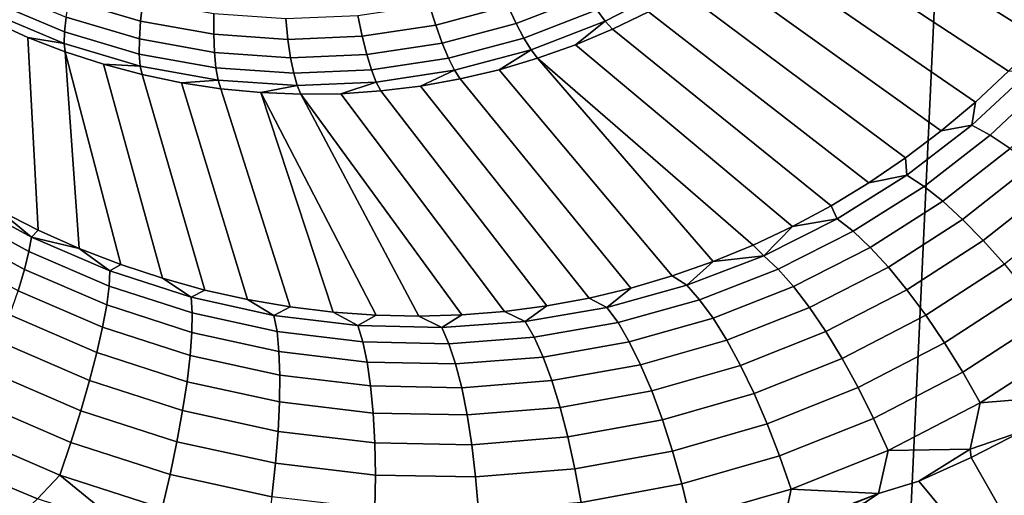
# Model space of a CAD drawing. Header units: metres. Extents: x -240 to 45, y -77 to 27.
# Tile 223 of 656: x -204.03 to -202.926, y 0.669 to 1.202. Entities that reach past the tile are written whole.
import ezdxf

# ---------------------------------------------------------------- set-up
doc = ezdxf.new("R2010")
doc.units = ezdxf.units.M
doc.layers.add('solid_102011X2', color=7, linetype='CONTINUOUS')

msp = doc.modelspace()

# ---------------------------------------------------------------- linework, layer by layer
at = {"layer": 'solid_102011X2'}
for points in [[(-202.886185, 1.181037, 268.73642), (-202.921524, 1.144375, 268.752258), (-203.174957, 1.310769, 268.015686), (-203.141068, 1.340678, 268.010681)], [(-202.852585, 1.219671, 268.720795), (-202.886185, 1.181037, 268.73642), (-203.141068, 1.340678, 268.010681)], [(-203.000778, 1.300062, 324.272339), (-204.5728, 1.314775, 322.673035), (-204.603348, 0.65757, 322.697723), (-203.030762, 0.650211, 324.296967)], [(-202.921524, 1.144375, 268.752258), (-202.958481, 1.109756, 268.768341), (-203.210388, 1.282758, 268.020966), (-203.174957, 1.310769, 268.015686)], [(-201.412796, 1.285566, 325.868591), (-203.000778, 1.300062, 324.272339), (-203.030762, 0.650211, 324.296967), (-201.442215, 0.642961, 325.893158)], [(-202.958481, 1.109756, 268.768341), (-202.996964, 1.077293, 268.784485), (-203.247269, 1.256728, 268.02652), (-203.210388, 1.282758, 268.020966)], [(-203.393585, 1.228787, 267.971649), (-203.473495, 1.197824, 267.983978), (-203.48288, 1.217395, 267.9646), (-203.404984, 1.247572, 267.952576)], [(-203.29454, 1.241352, 268.006042), (-203.373596, 1.200322, 268.018097), (-203.383041, 1.212925, 267.993652), (-203.305252, 1.25329, 267.981781)], [(-202.996964, 1.077293, 268.784485), (-203.036804, 1.047039, 268.800659), (-203.285477, 1.232755, 268.032288), (-203.247269, 1.256728, 268.02652)], [(-203.979675, 1.188321, 268.088409), (-204.060303, 1.222154, 268.101715), (-204.056717, 1.237823, 268.077454), (-203.977768, 1.204696, 268.064423)], [(-203.894424, 1.200424, 268.029968), (-203.974365, 1.224093, 268.04303), (-203.969543, 1.2461, 268.024628), (-203.891953, 1.223133, 268.011963)], [(-203.48288, 1.217395, 267.9646), (-203.563522, 1.195915, 267.977173), (-203.570862, 1.218758, 267.960724), (-203.492615, 1.239601, 267.948517)], [(-203.373596, 1.200322, 268.018097), (-203.29454, 1.241352, 268.006042), (-203.324921, 1.210909, 268.038269), (-203.365463, 1.191254, 268.044495)], [(-203.383041, 1.212925, 267.993652), (-203.464661, 1.181303, 268.006226), (-203.473495, 1.197824, 267.983978), (-203.393585, 1.228787, 267.971649)], [(-203.036804, 1.047039, 268.800659), (-203.077927, 1.01908, 268.816711), (-203.324921, 1.210909, 268.038269), (-203.285477, 1.232755, 268.032288)], [(-203.980057, 1.175314, 268.114441), (-204.061996, 1.209703, 268.12793), (-204.060303, 1.222154, 268.101715), (-203.979675, 1.188321, 268.088409)], [(-203.895737, 1.180412, 268.051056), (-203.977768, 1.204696, 268.064423), (-203.974365, 1.224093, 268.04303), (-203.894424, 1.200424, 268.029968)], [(-203.812393, 1.185652, 268.016693), (-203.894424, 1.200424, 268.029968), (-203.891953, 1.223133, 268.011963), (-203.812363, 1.208799, 267.999084)], [(-203.563522, 1.195915, 267.977173), (-203.645966, 1.183385, 267.990143), (-203.650864, 1.206598, 267.973297), (-203.570862, 1.218758, 267.960724)], [(-203.473495, 1.197824, 267.983978), (-203.556244, 1.175786, 267.996887), (-203.563522, 1.195915, 267.977173), (-203.48288, 1.217395, 267.9646)], [(-204.061996, 1.209703, 268.12793), (-203.980057, 1.175314, 268.114441), (-204.020782, 1.182213, 268.148804), (-204.061768, 1.200743, 268.155579)], [(-203.895905, 1.16352, 268.074738), (-203.979675, 1.188321, 268.088409), (-203.977768, 1.204696, 268.064423), (-203.895737, 1.180412, 268.051056)], [(-203.729248, 1.17995, 268.003387), (-203.812393, 1.185652, 268.016693), (-203.812363, 1.208799, 267.999084), (-203.731689, 1.203266, 267.986145)], [(-203.645966, 1.183385, 267.990143), (-203.729248, 1.17995, 268.003387), (-203.731689, 1.203266, 267.986145), (-203.650864, 1.206598, 267.973297)], [(-203.373596, 1.200322, 268.018097), (-203.456558, 1.16818, 268.030914), (-203.464661, 1.181303, 268.006226), (-203.383041, 1.212925, 267.993652)], [(-203.077927, 1.01908, 268.816711), (-203.120163, 0.993446, 268.832642), (-203.365463, 1.191254, 268.044495), (-203.324921, 1.210909, 268.038269)], [(-204.054245, 0.988899, 269.05542), (-204.061768, 1.200743, 268.155579), (-204.020782, 1.182213, 268.148804), (-204.009109, 0.966115, 269.049652)], [(-203.811584, 1.165256, 268.037445), (-203.895737, 1.180412, 268.051056), (-203.894424, 1.200424, 268.029968), (-203.812393, 1.185652, 268.016693)], [(-203.556244, 1.175786, 267.996887), (-203.640839, 1.162929, 268.010193), (-203.645966, 1.183385, 267.990143), (-203.563522, 1.195915, 267.977173)], [(-203.464661, 1.181303, 268.006226), (-203.549164, 1.158795, 268.019409), (-203.556244, 1.175786, 267.996887), (-203.473495, 1.197824, 267.983978)], [(-203.456558, 1.16818, 268.030914), (-203.373596, 1.200322, 268.018097), (-203.406982, 1.173848, 268.050873), (-203.449371, 1.158742, 268.057434)], [(-203.373596, 1.200322, 268.018097), (-203.365463, 1.191254, 268.044495), (-203.406982, 1.173848, 268.050873)], [(-204.009109, 0.966115, 269.049652), (-204.020782, 1.182213, 268.148804), (-203.978882, 1.165958, 268.141907), (-203.963272, 0.945722, 269.043365)], [(-203.980057, 1.175314, 268.114441), (-203.978882, 1.165958, 268.141907), (-204.020782, 1.182213, 268.148804)], [(-203.894897, 1.150105, 268.100525), (-203.980057, 1.175314, 268.114441), (-203.979675, 1.188321, 268.088409), (-203.895905, 1.16352, 268.074738)], [(-203.726273, 1.159405, 268.023773), (-203.811584, 1.165256, 268.037445), (-203.812393, 1.185652, 268.016693), (-203.729248, 1.17995, 268.003387)], [(-203.640839, 1.162929, 268.010193), (-203.726273, 1.159405, 268.023773), (-203.729248, 1.17995, 268.003387), (-203.645966, 1.183385, 267.990143)], [(-203.456558, 1.16818, 268.030914), (-203.542465, 1.145302, 268.044281), (-203.549164, 1.158795, 268.019409), (-203.464661, 1.181303, 268.006226)], [(-203.120163, 0.993446, 268.832642), (-203.163452, 0.970179, 268.848328), (-203.406982, 1.173848, 268.050873), (-203.365463, 1.191254, 268.044495)], [(-203.980057, 1.175314, 268.114441), (-203.894897, 1.150105, 268.100525), (-203.936157, 1.152026, 268.134918), (-203.978882, 1.165958, 268.141907)], [(-203.809952, 1.148041, 268.060822), (-203.895905, 1.16352, 268.074738), (-203.895737, 1.180412, 268.051056), (-203.811584, 1.165256, 268.037445)], [(-203.549164, 1.158795, 268.019409), (-203.635559, 1.145664, 268.03299), (-203.640839, 1.162929, 268.010193), (-203.556244, 1.175786, 267.996887)], [(-203.163452, 0.970179, 268.848328), (-203.207642, 0.949301, 268.86377), (-203.449371, 1.158742, 268.057434), (-203.406982, 1.173848, 268.050873)], [(-203.869827, 0.912174, 269.029022), (-203.916794, 0.927739, 269.036469), (-203.978882, 1.165958, 268.141907), (-203.936157, 1.152026, 268.134918)], [(-203.916794, 0.927739, 269.036469), (-203.963272, 0.945722, 269.043365), (-203.978882, 1.165958, 268.141907)], [(-203.807526, 1.134371, 268.086395), (-203.894897, 1.150105, 268.100525), (-203.895905, 1.16352, 268.074738), (-203.809952, 1.148041, 268.060822)], [(-203.722824, 1.142065, 268.046875), (-203.809952, 1.148041, 268.060822), (-203.811584, 1.165256, 268.037445), (-203.726273, 1.159405, 268.023773)], [(-203.635559, 1.145664, 268.03299), (-203.722824, 1.142065, 268.046875), (-203.726273, 1.159405, 268.023773), (-203.640839, 1.162929, 268.010193)], [(-203.542465, 1.145302, 268.044281), (-203.456558, 1.16818, 268.030914), (-203.492508, 1.14598, 268.064148), (-203.536255, 1.1356, 268.070984)], [(-203.456558, 1.16818, 268.030914), (-203.449371, 1.158742, 268.057434), (-203.492508, 1.14598, 268.064148)], [(-203.869827, 0.912174, 269.029022), (-203.936157, 1.152026, 268.134918), (-203.892746, 1.140458, 268.127869), (-203.822433, 0.899029, 269.020935)], [(-203.894897, 1.150105, 268.100525), (-203.892746, 1.140458, 268.127869), (-203.936157, 1.152026, 268.134918)], [(-203.894897, 1.150105, 268.100525), (-203.807526, 1.134371, 268.086395), (-203.84877, 1.131289, 268.120728), (-203.892746, 1.140458, 268.127869)], [(-203.542465, 1.145302, 268.044281), (-203.630264, 1.131955, 268.058105), (-203.635559, 1.145664, 268.03299), (-203.549164, 1.158795, 268.019409)], [(-203.252655, 0.93084, 268.878845), (-203.29837, 0.914803, 268.893555), (-203.492508, 1.14598, 268.064148), (-203.449371, 1.158742, 268.057434)], [(-203.207642, 0.949301, 268.86377), (-203.252655, 0.93084, 268.878845), (-203.449371, 1.158742, 268.057434)], [(-203.822433, 0.899029, 269.020935), (-203.892746, 1.140458, 268.127869), (-203.84877, 1.131289, 268.120728), (-203.774719, 0.888309, 269.012299)], [(-203.718979, 1.128297, 268.072205), (-203.807526, 1.134371, 268.086395), (-203.809952, 1.148041, 268.060822), (-203.722824, 1.142065, 268.046875)], [(-203.630264, 1.131955, 268.058105), (-203.718979, 1.128297, 268.072205), (-203.722824, 1.142065, 268.046875), (-203.635559, 1.145664, 268.03299)], [(-203.630264, 1.131955, 268.058105), (-203.542465, 1.145302, 268.044281), (-203.58049, 1.127633, 268.077911), (-203.625076, 1.122101, 268.084961)], [(-203.542465, 1.145302, 268.044281), (-203.536255, 1.1356, 268.070984), (-203.58049, 1.127633, 268.077911)], [(-203.29837, 0.914803, 268.893555), (-203.344696, 0.901201, 268.907837), (-203.536255, 1.1356, 268.070984), (-203.492508, 1.14598, 268.064148)], [(-202.895004, 1.146442, 268.782898), (-202.962479, 1.083754, 268.811859), (-202.958481, 1.109756, 268.768341), (-202.921524, 1.144375, 268.752258)], [(-202.962479, 1.083754, 268.811859), (-202.895004, 1.146442, 268.782898), (-202.87355, 1.136769, 268.814941), (-202.941971, 1.072616, 268.844055)], [(-203.807526, 1.134371, 268.086395), (-203.804367, 1.124544, 268.113556), (-203.84877, 1.131289, 268.120728)], [(-203.774719, 0.888309, 269.012299), (-203.84877, 1.131289, 268.120728), (-203.804367, 1.124544, 268.113556), (-203.726761, 0.880018, 269.003021)], [(-203.807526, 1.134371, 268.086395), (-203.718979, 1.128297, 268.072205), (-203.759674, 1.120244, 268.106384), (-203.804367, 1.124544, 268.113556)], [(-203.718979, 1.128297, 268.072205), (-203.714798, 1.118401, 268.099213), (-203.759674, 1.120244, 268.106384)], [(-203.718979, 1.128297, 268.072205), (-203.630264, 1.131955, 268.058105), (-203.669891, 1.11902, 268.092041), (-203.714798, 1.118401, 268.099213)], [(-203.630264, 1.131955, 268.058105), (-203.625076, 1.122101, 268.084961), (-203.669891, 1.11902, 268.092041)], [(-203.391541, 0.890033, 268.921631), (-203.438812, 0.881299, 268.934937), (-203.625076, 1.122101, 268.084961), (-203.58049, 1.127633, 268.077911)], [(-203.344696, 0.901201, 268.907837), (-203.391541, 0.890033, 268.921631), (-203.58049, 1.127633, 268.077911), (-203.536255, 1.1356, 268.070984)], [(-202.941971, 1.072616, 268.844055), (-202.87355, 1.136769, 268.814941), (-202.849747, 1.123513, 268.843903), (-202.919464, 1.057662, 268.87323)], [(-203.726761, 0.880018, 269.003021), (-203.804367, 1.124544, 268.113556), (-203.759674, 1.120244, 268.106384), (-203.678665, 0.874157, 268.993134)], [(-203.582352, 0.869717, 268.971588), (-203.630493, 0.870722, 268.982666), (-203.759674, 1.120244, 268.106384), (-203.714798, 1.118401, 268.099213)], [(-203.630493, 0.870722, 268.982666), (-203.678665, 0.874157, 268.993134), (-203.759674, 1.120244, 268.106384)], [(-203.48642, 0.875002, 268.947723), (-203.534302, 0.871143, 268.95993), (-203.714798, 1.118401, 268.099213), (-203.669891, 1.11902, 268.092041)], [(-203.534302, 0.871143, 268.95993), (-203.582352, 0.869717, 268.971588), (-203.714798, 1.118401, 268.099213)], [(-203.438812, 0.881299, 268.934937), (-203.48642, 0.875002, 268.947723), (-203.669891, 1.11902, 268.092041), (-203.625076, 1.122101, 268.084961)], [(-202.962479, 1.083754, 268.811859), (-202.996964, 1.077293, 268.784485), (-202.958481, 1.109756, 268.768341)], [(-202.962479, 1.083754, 268.811859), (-203.035446, 1.027684, 268.841278), (-203.036804, 1.047039, 268.800659), (-202.996964, 1.077293, 268.784485)], [(-203.035446, 1.027684, 268.841278), (-202.962479, 1.083754, 268.811859), (-202.941971, 1.072616, 268.844055), (-203.016113, 1.015117, 268.873657)], [(-203.016113, 1.015117, 268.873657), (-202.941971, 1.072616, 268.844055), (-202.919464, 1.057662, 268.87323), (-202.995132, 0.998536, 268.903076)], [(-202.995132, 0.998536, 268.903076), (-202.919464, 1.057662, 268.87323), (-202.89534, 1.039156, 268.898834), (-202.972839, 0.978234, 268.929016)], [(-203.035446, 1.027684, 268.841278), (-203.077927, 1.01908, 268.816711), (-203.036804, 1.047039, 268.800659)], [(-202.972839, 0.978234, 268.929016), (-202.89534, 1.039156, 268.898834), (-202.870026, 1.017423, 268.920471), (-202.949646, 0.954566, 268.950989)], [(-203.035446, 1.027684, 268.841278), (-203.113419, 0.978768, 268.870697), (-203.120163, 0.993446, 268.832642), (-203.077927, 1.01908, 268.816711)], [(-203.113419, 0.978768, 268.870697), (-203.035446, 1.027684, 268.841278), (-203.016113, 1.015117, 268.873657), (-203.095505, 0.964851, 268.903351)], [(-202.949646, 0.954566, 268.950989), (-202.870026, 1.017423, 268.920471), (-202.843979, 0.992844, 268.937714), (-202.925964, 0.927948, 268.968597)], [(-203.095505, 0.964851, 268.903351), (-203.016113, 1.015117, 268.873657), (-202.995132, 0.998536, 268.903076), (-203.076294, 0.946755, 268.933075)], [(-204.101364, 1.004103, 269.098572), (-204.016891, 0.958171, 269.088257), (-204.019592, 0.94218, 269.124542), (-204.105789, 0.989151, 269.135162)], [(-204.101364, 1.004103, 269.098572), (-204.054245, 0.988899, 269.05542), (-204.016891, 0.958171, 269.088257)], [(-203.076294, 0.946755, 268.933075), (-202.995132, 0.998536, 268.903076), (-202.972839, 0.978234, 268.929016), (-203.056091, 0.924799, 268.959351)], [(-204.105789, 0.989151, 269.135162), (-204.019592, 0.94218, 269.124542), (-204.024612, 0.922083, 269.158478), (-204.112854, 0.97027, 269.169403)], [(-204.016891, 0.958171, 269.088257), (-204.054245, 0.988899, 269.05542), (-204.009109, 0.966115, 269.049652)], [(-203.113419, 0.978768, 268.870697), (-203.163452, 0.970179, 268.848328), (-203.120163, 0.993446, 268.832642)], [(-203.195847, 0.937485, 268.899658), (-203.163452, 0.970179, 268.848328), (-203.113419, 0.978768, 268.870697)], [(-203.195847, 0.937485, 268.899658), (-203.113419, 0.978768, 268.870697), (-203.095505, 0.964851, 268.903351), (-203.179565, 0.92234, 268.932648)], [(-203.056091, 0.924799, 268.959351), (-202.972839, 0.978234, 268.929016), (-202.949646, 0.954566, 268.950989), (-203.035263, 0.899368, 268.98172)], [(-204.112854, 0.97027, 269.169403), (-204.024612, 0.922083, 269.158478), (-204.03183, 0.898234, 269.189453), (-204.122452, 0.94779, 269.200775)], [(-204.016891, 0.958171, 269.088257), (-204.009109, 0.966115, 269.049652), (-203.963272, 0.945722, 269.043365)], [(-203.195847, 0.937485, 268.899658), (-203.207642, 0.949301, 268.86377), (-203.163452, 0.970179, 268.848328)], [(-203.179565, 0.92234, 268.932648), (-203.095505, 0.964851, 268.903351), (-203.076294, 0.946755, 268.933075), (-203.162338, 0.902884, 268.962708)], [(-204.016891, 0.958171, 269.088257), (-203.928787, 0.92036, 269.075836), (-203.929581, 0.903491, 269.111816), (-204.019592, 0.94218, 269.124542)], [(-204.016891, 0.958171, 269.088257), (-203.963272, 0.945722, 269.043365), (-203.928787, 0.92036, 269.075836)], [(-203.035263, 0.899368, 268.98172), (-202.949646, 0.954566, 268.950989), (-202.925964, 0.927948, 268.968597), (-203.014175, 0.870909, 268.999756)], [(-204.019592, 0.94218, 269.124542), (-203.929581, 0.903491, 269.111816), (-203.932327, 0.882373, 269.145386), (-204.024612, 0.922083, 269.158478)], [(-203.928787, 0.92036, 269.075836), (-203.963272, 0.945722, 269.043365), (-203.916794, 0.927739, 269.036469)], [(-203.195847, 0.937485, 268.899658), (-203.252655, 0.93084, 268.878845), (-203.207642, 0.949301, 268.86377)], [(-203.162338, 0.902884, 268.962708), (-203.076294, 0.946755, 268.933075), (-203.056091, 0.924799, 268.959351), (-203.144455, 0.87946, 268.98941)], [(-203.837875, 0.89105, 269.061188), (-203.928787, 0.92036, 269.075836), (-203.916794, 0.927739, 269.036469), (-203.869827, 0.912174, 269.029022)], [(-203.28212, 0.904303, 268.927826), (-203.29837, 0.914803, 268.893555), (-203.252655, 0.93084, 268.878845)], [(-203.28212, 0.904303, 268.927826), (-203.252655, 0.93084, 268.878845), (-203.195847, 0.937485, 268.899658)], [(-203.28212, 0.904303, 268.927826), (-203.195847, 0.937485, 268.899658), (-203.179565, 0.92234, 268.932648), (-203.267685, 0.888094, 268.961121)], [(-203.014175, 0.870909, 268.999756), (-202.925964, 0.927948, 268.968597), (-202.902191, 0.898849, 268.981598), (-202.99321, 0.839922, 269.013214)], [(-204.024612, 0.922083, 269.158478), (-203.932327, 0.882373, 269.145386), (-203.936996, 0.857376, 269.175964), (-204.03183, 0.898234, 269.189453)], [(-203.928787, 0.92036, 269.075836), (-203.837875, 0.89105, 269.061188), (-203.836594, 0.873508, 269.096863), (-203.929581, 0.903491, 269.111816)], [(-203.267685, 0.888094, 268.961121), (-203.179565, 0.92234, 268.932648), (-203.162338, 0.902884, 268.962708), (-203.25267, 0.867474, 268.991608)], [(-203.144455, 0.87946, 268.98941), (-203.056091, 0.924799, 268.959351), (-203.035263, 0.899368, 268.98172), (-203.126236, 0.852477, 269.012207)], [(-203.837875, 0.89105, 269.061188), (-203.869827, 0.912174, 269.029022), (-203.822433, 0.899029, 269.020935)], [(-203.28212, 0.904303, 268.927826), (-203.371582, 0.879616, 268.954742), (-203.344696, 0.901201, 268.907837), (-203.29837, 0.914803, 268.893555)], [(-204.03183, 0.898234, 269.189453), (-203.936996, 0.857376, 269.175964), (-203.943497, 0.828939, 269.202972), (-204.041153, 0.871051, 269.216919)], [(-203.929581, 0.903491, 269.111816), (-203.836594, 0.873508, 269.096863), (-203.836914, 0.851602, 269.130035), (-203.932327, 0.882373, 269.145386)], [(-203.744995, 0.870561, 269.044281), (-203.837875, 0.89105, 269.061188), (-203.822433, 0.899029, 269.020935), (-203.774719, 0.888309, 269.012299)], [(-203.371582, 0.879616, 268.954742), (-203.391541, 0.890033, 268.921631), (-203.344696, 0.901201, 268.907837)], [(-203.371582, 0.879616, 268.954742), (-203.28212, 0.904303, 268.927826), (-203.267685, 0.888094, 268.961121), (-203.359161, 0.862545, 268.988434)], [(-203.25267, 0.867474, 268.991608), (-203.162338, 0.902884, 268.962708), (-203.144455, 0.87946, 268.98941), (-203.237305, 0.842805, 269.018738)], [(-203.126236, 0.852477, 269.012207), (-203.035263, 0.899368, 268.98172), (-203.014175, 0.870909, 268.999756), (-203.107986, 0.822411, 269.030762)], [(-202.99321, 0.839922, 269.013214), (-202.902191, 0.898849, 268.981598), (-202.878738, 0.867777, 268.989685), (-202.972717, 0.80695, 269.02179)], [(-203.837875, 0.89105, 269.061188), (-203.744995, 0.870561, 269.044281), (-203.741516, 0.85258, 269.079559), (-203.836594, 0.873508, 269.096863)], [(-203.744995, 0.870561, 269.044281), (-203.774719, 0.888309, 269.012299), (-203.726761, 0.880018, 269.003021)], [(-203.371582, 0.879616, 268.954742), (-203.463425, 0.863711, 268.980103), (-203.438812, 0.881299, 268.934937), (-203.391541, 0.890033, 268.921631)], [(-203.359161, 0.862545, 268.988434), (-203.267685, 0.888094, 268.961121), (-203.25267, 0.867474, 268.991608), (-203.346512, 0.840995, 269.019348)], [(-203.932327, 0.882373, 269.145386), (-203.836914, 0.851602, 269.130035), (-203.838837, 0.825717, 269.160156), (-203.936996, 0.857376, 269.175964)], [(-203.836594, 0.873508, 269.096863), (-203.741516, 0.85258, 269.079559), (-203.739288, 0.830153, 269.112335), (-203.836914, 0.851602, 269.130035)], [(-203.651016, 0.85914, 269.025055), (-203.744995, 0.870561, 269.044281), (-203.726761, 0.880018, 269.003021), (-203.678665, 0.874157, 268.993134)], [(-203.651016, 0.85914, 269.025055), (-203.678665, 0.874157, 268.993134), (-203.630493, 0.870722, 268.982666)], [(-203.463425, 0.863711, 268.980103), (-203.556854, 0.856851, 269.003632), (-203.534302, 0.871143, 268.95993), (-203.48642, 0.875002, 268.947723)], [(-203.463425, 0.863711, 268.980103), (-203.48642, 0.875002, 268.947723), (-203.438812, 0.881299, 268.934937)], [(-203.463425, 0.863711, 268.980103), (-203.371582, 0.879616, 268.954742), (-203.359161, 0.862545, 268.988434), (-203.453156, 0.846014, 269.014191)], [(-203.237305, 0.842805, 269.018738), (-203.144455, 0.87946, 268.98941), (-203.126236, 0.852477, 269.012207), (-203.221893, 0.814521, 269.042053)], [(-204.041153, 0.871051, 269.216919), (-203.943497, 0.828939, 269.202972), (-203.951706, 0.797562, 269.225952), (-204.052414, 0.841013, 269.240417)], [(-203.744995, 0.870561, 269.044281), (-203.651016, 0.85914, 269.025055), (-203.645279, 0.840982, 269.059967), (-203.741516, 0.85258, 269.079559)], [(-203.556854, 0.856851, 269.003632), (-203.651016, 0.85914, 269.025055), (-203.630493, 0.870722, 268.982666), (-203.582352, 0.869717, 268.971588)], [(-203.556854, 0.856851, 269.003632), (-203.582352, 0.869717, 268.971588), (-203.534302, 0.871143, 268.95993)], [(-203.556854, 0.856851, 269.003632), (-203.463425, 0.863711, 268.980103), (-203.453156, 0.846014, 269.014191), (-203.548843, 0.838787, 269.038116)], [(-203.453156, 0.846014, 269.014191), (-203.359161, 0.862545, 268.988434), (-203.346512, 0.840995, 269.019348), (-203.443039, 0.8238, 269.045563)], [(-203.346512, 0.840995, 269.019348), (-203.25267, 0.867474, 268.991608), (-203.237305, 0.842805, 269.018738), (-203.333878, 0.815344, 269.046967)], [(-203.107986, 0.822411, 269.030762), (-203.014175, 0.870909, 268.999756), (-202.99321, 0.839922, 269.013214), (-203.090042, 0.789789, 269.044708)], [(-202.972717, 0.80695, 269.02179), (-202.878738, 0.867777, 268.989685), (-202.856049, 0.835281, 268.992798), (-202.953064, 0.772573, 269.02536)], [(-203.936996, 0.857376, 269.175964), (-203.838837, 0.825717, 269.160156), (-203.842316, 0.796307, 269.186676), (-203.943497, 0.828939, 269.202972)], [(-203.836914, 0.851602, 269.130035), (-203.739288, 0.830153, 269.112335), (-203.738342, 0.803672, 269.141968), (-203.838837, 0.825717, 269.160156)], [(-203.741516, 0.85258, 269.079559), (-203.645279, 0.840982, 269.059967), (-203.640411, 0.818324, 269.092255), (-203.739288, 0.830153, 269.112335)], [(-203.651016, 0.85914, 269.025055), (-203.556854, 0.856851, 269.003632), (-203.548843, 0.838787, 269.038116), (-203.645279, 0.840982, 269.059967)], [(-203.221893, 0.814521, 269.042053), (-203.126236, 0.852477, 269.012207), (-203.107986, 0.822411, 269.030762), (-203.20668, 0.783118, 269.061096)], [(-204.052414, 0.841013, 269.240417), (-203.951706, 0.797562, 269.225952), (-203.961487, 0.763796, 269.244537), (-204.065399, 0.808646, 269.259521)], [(-203.645279, 0.840982, 269.059967), (-203.548843, 0.838787, 269.038116), (-203.541336, 0.8162, 269.069946), (-203.640411, 0.818324, 269.092255)], [(-203.548843, 0.838787, 269.038116), (-203.453156, 0.846014, 269.014191), (-203.443039, 0.8238, 269.045563), (-203.541336, 0.8162, 269.069946)], [(-203.443039, 0.8238, 269.045563), (-203.346512, 0.840995, 269.019348), (-203.333878, 0.815344, 269.046967), (-203.433243, 0.797459, 269.0737)], [(-203.333878, 0.815344, 269.046967), (-203.237305, 0.842805, 269.018738), (-203.221893, 0.814521, 269.042053), (-203.321442, 0.786042, 269.07077)], [(-203.090042, 0.789789, 269.044708), (-202.99321, 0.839922, 269.013214), (-202.972717, 0.80695, 269.02179), (-203.072708, 0.755184, 269.053802)], [(-203.943497, 0.828939, 269.202972), (-203.842316, 0.796307, 269.186676), (-203.847321, 0.763891, 269.209137), (-203.951706, 0.797562, 269.225952)], [(-203.739288, 0.830153, 269.112335), (-203.640411, 0.818324, 269.092255), (-203.63652, 0.791563, 269.121399), (-203.738342, 0.803672, 269.141968)], [(-202.953064, 0.772573, 269.02536), (-202.856049, 0.835281, 268.992798), (-202.866928, 0.779525, 269.00174)], [(-203.838837, 0.825717, 269.160156), (-203.738342, 0.803672, 269.141968), (-203.738693, 0.773603, 269.167969), (-203.842316, 0.796307, 269.186676)], [(-203.640411, 0.818324, 269.092255), (-203.541336, 0.8162, 269.069946), (-203.53447, 0.789486, 269.098602), (-203.63652, 0.791563, 269.121399)], [(-203.541336, 0.8162, 269.069946), (-203.443039, 0.8238, 269.045563), (-203.433243, 0.797459, 269.0737), (-203.53447, 0.789486, 269.098602)], [(-203.20668, 0.783118, 269.061096), (-203.107986, 0.822411, 269.030762), (-203.090042, 0.789789, 269.044708), (-203.191956, 0.749148, 269.075592)], [(-204.065399, 0.808646, 269.259521), (-203.961487, 0.763796, 269.244537), (-203.972656, 0.728233, 269.258362), (-204.07988, 0.77452, 269.273865)], [(-203.433243, 0.797459, 269.0737), (-203.333878, 0.815344, 269.046967), (-203.321442, 0.786042, 269.07077), (-203.423935, 0.767454, 269.098053)], [(-203.321442, 0.786042, 269.07077), (-203.221893, 0.814521, 269.042053), (-203.20668, 0.783118, 269.061096), (-203.309448, 0.753605, 269.090393)], [(-203.072708, 0.755184, 269.053802), (-202.972717, 0.80695, 269.02179), (-202.953064, 0.772573, 269.02536), (-203.056305, 0.719205, 269.057892)], [(-203.951706, 0.797562, 269.225952), (-203.847321, 0.763891, 269.209137), (-203.853729, 0.729035, 269.227142), (-203.961487, 0.763796, 269.244537)], [(-203.842316, 0.796307, 269.186676), (-203.738693, 0.773603, 269.167969), (-203.740341, 0.740474, 269.18988), (-203.847321, 0.763891, 269.209137)], [(-203.738342, 0.803672, 269.141968), (-203.63652, 0.791563, 269.121399), (-203.633667, 0.761169, 269.146851), (-203.738693, 0.773603, 269.167969)], [(-203.53447, 0.789486, 269.098602), (-203.433243, 0.797459, 269.0737), (-203.423935, 0.767454, 269.098053), (-203.528366, 0.759113, 269.123505)], [(-203.63652, 0.791563, 269.121399), (-203.53447, 0.789486, 269.098602), (-203.528366, 0.759113, 269.123505), (-203.633667, 0.761169, 269.146851)], [(-203.423935, 0.767454, 269.098053), (-203.321442, 0.786042, 269.07077), (-203.309448, 0.753605, 269.090393), (-203.415283, 0.734312, 269.118256)], [(-203.191956, 0.749148, 269.075592), (-203.090042, 0.789789, 269.044708), (-203.072708, 0.755184, 269.053802), (-203.177979, 0.713207, 269.085236)], [(-204.07988, 0.77452, 269.273865), (-203.972656, 0.728233, 269.258362), (-203.985046, 0.691499, 269.267181), (-204.095612, 0.739232, 269.283234)], [(-203.738693, 0.773603, 269.167969), (-203.633667, 0.761169, 269.146851), (-203.631882, 0.727677, 269.168213), (-203.740341, 0.740474, 269.18988)], [(-203.309448, 0.753605, 269.090393), (-203.20668, 0.783118, 269.061096), (-203.191956, 0.749148, 269.075592), (-203.298111, 0.718602, 269.105438)], [(-202.953064, 0.772573, 269.02536), (-202.866928, 0.779525, 269.00174), (-202.905685, 0.74076, 269.014862), (-202.964203, 0.720808, 269.033264)], [(-203.961487, 0.763796, 269.244537), (-203.853729, 0.729035, 269.227142), (-203.861435, 0.692354, 269.240417), (-203.972656, 0.728233, 269.258362)], [(-203.847321, 0.763891, 269.209137), (-203.740341, 0.740474, 269.18988), (-203.743256, 0.704867, 269.207336), (-203.853729, 0.729035, 269.227142)], [(-203.528366, 0.759113, 269.123505), (-203.423935, 0.767454, 269.098053), (-203.415283, 0.734312, 269.118256), (-203.523132, 0.725616, 269.144287)], [(-203.056305, 0.719205, 269.057892), (-202.953064, 0.772573, 269.02536), (-202.964203, 0.720808, 269.033264)], [(-203.633667, 0.761169, 269.146851), (-203.528366, 0.759113, 269.123505), (-203.523132, 0.725616, 269.144287), (-203.631882, 0.727677, 269.168213)], [(-203.415283, 0.734312, 269.118256), (-203.309448, 0.753605, 269.090393), (-203.298111, 0.718602, 269.105438), (-203.40744, 0.698615, 269.133911)], [(-203.177979, 0.713207, 269.085236), (-203.072708, 0.755184, 269.053802), (-203.056305, 0.719205, 269.057892), (-203.164963, 0.675926, 269.089905)], [(-203.740341, 0.740474, 269.18988), (-203.631882, 0.727677, 269.168213), (-203.631226, 0.691674, 269.185059), (-203.743256, 0.704867, 269.207336)], [(-203.298111, 0.718602, 269.105438), (-203.191956, 0.749148, 269.075592), (-203.177979, 0.713207, 269.085236), (-203.287613, 0.681647, 269.115692)], [(-202.964203, 0.720808, 269.033264), (-202.905685, 0.74076, 269.014862), (-202.963104, 0.711298, 269.033112)], [(-202.963104, 0.711298, 269.033112), (-202.905685, 0.74076, 269.014862), (-202.786804, 0.401452, 268.976685)], [(-203.985046, 0.691499, 269.267181), (-204.010147, 0.664886, 269.272736), (-204.121216, 0.711191, 269.288727), (-204.095612, 0.739232, 269.283234)], [(-203.853729, 0.729035, 269.227142), (-203.743256, 0.704867, 269.207336), (-203.747375, 0.667407, 269.220001), (-203.861435, 0.692354, 269.240417)], [(-203.523132, 0.725616, 269.144287), (-203.415283, 0.734312, 269.118256), (-203.40744, 0.698615, 269.133911), (-203.518875, 0.689583, 269.160522)], [(-203.972656, 0.728233, 269.258362), (-203.861435, 0.692354, 269.240417), (-203.870331, 0.654491, 269.248657), (-203.985046, 0.691499, 269.267181)], [(-203.631882, 0.727677, 269.168213), (-203.523132, 0.725616, 269.144287), (-203.518875, 0.689583, 269.160522), (-203.631226, 0.691674, 269.185059)], [(-203.40744, 0.698615, 269.133911), (-203.298111, 0.718602, 269.105438), (-203.287613, 0.681647, 269.115692), (-203.400543, 0.66099, 269.144745)], [(-203.164963, 0.675926, 269.089905), (-203.056305, 0.719205, 269.057892), (-203.067062, 0.671016, 269.064667)], [(-203.056305, 0.719205, 269.057892), (-202.964203, 0.720808, 269.033264), (-203.021927, 0.684674, 269.051208), (-203.067062, 0.671016, 269.064667)], [(-202.964203, 0.720808, 269.033264), (-202.963104, 0.711298, 269.033112), (-203.021927, 0.684674, 269.051208)], [(-204.121216, 0.711191, 269.288727), (-204.010147, 0.664886, 269.272736), (-204.284866, 0.408482, 269.30658)], [(-203.287613, 0.681647, 269.115692), (-203.177979, 0.713207, 269.085236), (-203.164963, 0.675926, 269.089905), (-203.278137, 0.64339, 269.120911)], [(-203.021927, 0.684674, 269.051208), (-202.963104, 0.711298, 269.033112), (-202.786804, 0.401452, 268.976685)], [(-203.743256, 0.704867, 269.207336), (-203.631226, 0.691674, 269.185059), (-203.631699, 0.653793, 269.197113), (-203.747375, 0.667407, 269.220001)], [(-203.518875, 0.689583, 269.160522), (-203.40744, 0.698615, 269.133911), (-203.400543, 0.66099, 269.144745), (-203.51564, 0.651647, 269.171967)], [(-203.985046, 0.691499, 269.267181), (-203.913879, 0.633494, 269.257538), (-204.010147, 0.664886, 269.272736)], [(-203.985046, 0.691499, 269.267181), (-203.870331, 0.654491, 269.248657), (-203.913879, 0.633494, 269.257538)], [(-203.861435, 0.692354, 269.240417), (-203.747375, 0.667407, 269.220001), (-203.752655, 0.628752, 269.227661), (-203.870331, 0.654491, 269.248657)], [(-203.631226, 0.691674, 269.185059), (-203.518875, 0.689583, 269.160522), (-203.51564, 0.651647, 269.171967), (-203.631699, 0.653793, 269.197113)], [(-203.067062, 0.671016, 269.064667), (-203.021927, 0.684674, 269.051208), (-202.786804, 0.401452, 268.976685), (-203.081955, 0.661017, 269.069092)], [(-203.400543, 0.66099, 269.144745), (-203.287613, 0.681647, 269.115692), (-203.278137, 0.64339, 269.120911), (-203.394714, 0.622097, 269.150574)], [(-203.278137, 0.64339, 269.120911), (-203.164963, 0.675926, 269.089905), (-203.174866, 0.630885, 269.09552), (-203.268112, 0.608066, 269.120636)], [(-203.164963, 0.675926, 269.089905), (-203.067062, 0.671016, 269.064667), (-203.162781, 0.634375, 269.092163), (-203.174866, 0.630885, 269.09552)], [(-203.067062, 0.671016, 269.064667), (-203.143143, 0.640311, 269.08667), (-203.162781, 0.634375, 269.092163)], [(-203.067062, 0.671016, 269.064667), (-203.081955, 0.661017, 269.069092), (-203.143143, 0.640311, 269.08667)]]:
    msp.add_3dface(points, dxfattribs=at)

doc.saveas('drawing.dxf')
